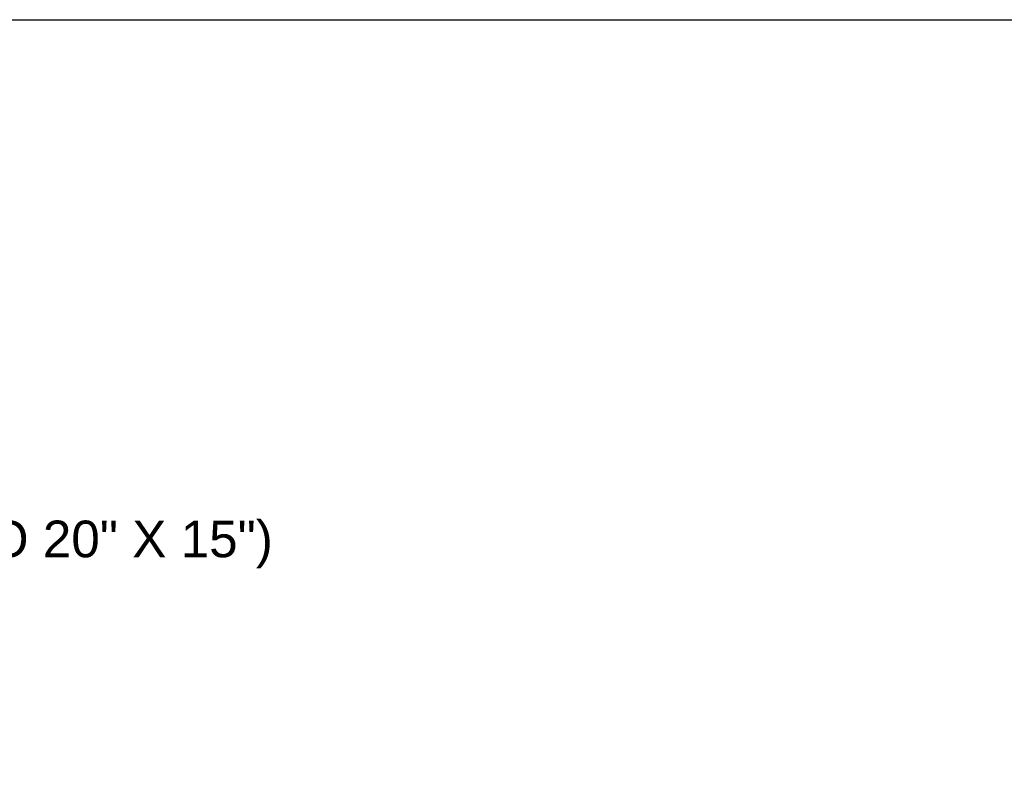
# Model space of a CAD drawing. Header units: inches. Extents: x 170 to 312, y 215 to 248.
# Tile 445 of 656: x 230.6 to 233.11, y 245.25 to 247.18. Entities that reach past the tile are written whole.
import ezdxf
from ezdxf import colors
from ezdxf.entities.mleader import LeaderData, LeaderLine
from ezdxf.math import Vec2, Vec3

# ---------------------------------------------------------------- set-up
doc = ezdxf.new("R2010")
doc.units = ezdxf.units.IN
doc.header["$LTSCALE"] = 0.25
doc.header["$MEASUREMENT"] = 0
doc.layers.add('ANNOTATIONS', color=1, linetype='Continuous')
doc.styles.add('ARIAL', font='arial.ttf', dxfattribs={"height": 0.09375})

msp = doc.modelspace()

# ---------------------------------------------------------------- linework, layer by layer
at = {"layer": 'defpoints'}
msp.add_lwpolyline([(238.38533, 234.44685), (218.91545, 234.44685), (218.91545, 247.18196), (238.38533, 247.18196)], close=True, dxfattribs=at)

# ---------------------------------------------------------------- leaders
at = {"layer": 'ANNOTATIONS'}
ml = msp.add_multileader_mtext('Standard', dxfattribs=at)
ml.set_content('TRANSFORMER (15" X 15" TO 20" X 15")', color=256, style='ARIAL')
ml.set_leader_properties()
ml.build(insert=Vec2(0, 0))
ml.multileader.update_dxf_attribs({"dogleg_length": 0.36, "arrow_head_size": 0.09375})
ctx = ml.context
ctx.base_point, ctx.char_height, ctx.arrow_head_size, ctx.landing_gap_size, ctx.plane_origin = Vec3(228.67572, 245.84122), 0.09375, 0.09375, 0.09, Vec3(227.89068, 245.40799)
notes = []
notes.append((ctx, [(0, (1, 1, 0), (228.57776, 245.84122), (1, 0), 0.09796, [(0, [(228.15507, 245.77734)], 0, [])])]))
ctx.mtext.insert, ctx.mtext.flow_direction = Vec3(228.76572, 245.90187), 5
for ctx, leaders in notes:
    for number, flags, end, landing, length, lines in leaders:
        leader = LeaderData()
        leader.index, (leader.has_last_leader_line, leader.has_dogleg_vector, leader.attachment_direction) = number, flags
        leader.last_leader_point, leader.dogleg_vector, leader.dogleg_length = Vec3(end), Vec3(landing), length
        for number, points, colour, breaks in lines:
            line = LeaderLine()
            line.index, line.vertices, line.color, line.breaks = number, Vec3.list(points), colors.encode_raw_color(colour), breaks
            leader.lines.append(line)
        ctx.leaders.append(leader)

doc.saveas('drawing.dxf')
